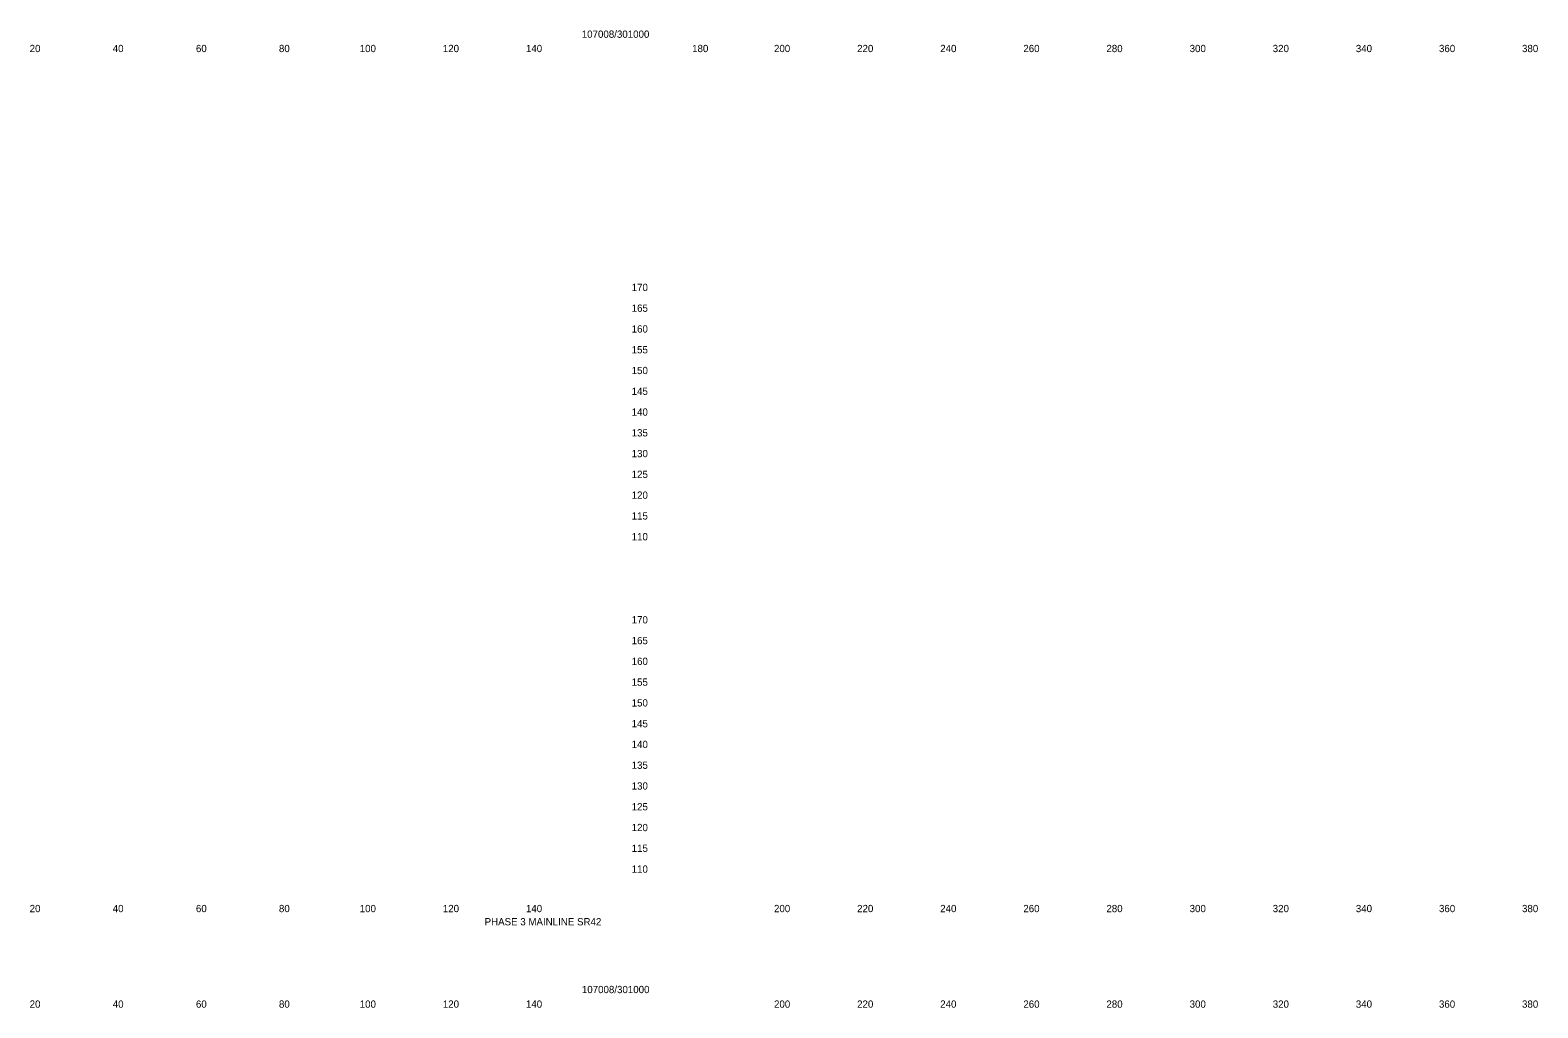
# Model space of a CAD drawing. Extents: x 21281 to 22024, y 6472 to 15198.
# Drawn here: x 21661.4 to 22024.2, y 10592.3 to 10827.6 of the extents above; entities that cross this region are included whole.
import ezdxf

# ---------------------------------------------------------------- set-up
doc = ezdxf.new("R2010")
doc.units = 0
doc.layers.add('Draft_XS_Grid', color=7, linetype='Continuous')
doc.layers.add('Draft_XS_Text', color=7, linetype='Continuous')

msp = doc.modelspace()

# ---------------------------------------------------------------- texts
at = {"layer": 'Draft_XS_Grid'}
for s, p in [('  170  ', (21804.84, 10764.84)), ('  165  ', (21804.84, 10759.84)), ('  160  ', (21804.84, 10754.84)), ('  155  ', (21804.84, 10749.84)), ('  150  ', (21804.84, 10744.84)), ('  145  ', (21804.84, 10739.84)), ('  140  ', (21804.84, 10734.84)), ('  135  ', (21804.84, 10729.84)), ('  130  ', (21804.84, 10724.84)), ('  125  ', (21804.84, 10719.84)), ('  120  ', (21804.84, 10714.84)), ('  115  ', (21804.84, 10709.84)), ('  110  ', (21804.84, 10704.84)), ('  170  ', (21804.84, 10684.84)), ('  165  ', (21804.84, 10679.84)), ('  160  ', (21804.84, 10674.84)), ('  155  ', (21804.84, 10669.84)), ('  150  ', (21804.84, 10664.84)), ('  145  ', (21804.84, 10659.84)), ('  140  ', (21804.84, 10654.84)), ('  135  ', (21804.84, 10649.84)), ('  130  ', (21804.84, 10644.84)), ('  125  ', (21804.84, 10639.84)), ('  120  ', (21804.84, 10634.84)), ('  115  ', (21804.84, 10629.84)), ('  110  ', (21804.84, 10624.84))]:
    msp.add_text(s, height=1.75, dxfattribs=at).set_placement(p)
at = {"layer": 'Draft_XS_Text'}
for s, p in [('107008/301000', (21794.13, 10825.79)), ('  20  ', (21659.95, 10822.34)), ('  40  ', (21679.95, 10822.34)), ('  60  ', (21699.97, 10822.34)), ('  80  ', (21719.95, 10822.34)), ('  100  ', (21739.39, 10822.34)), ('  120  ', (21759.39, 10822.34)), ('  140  ', (21779.39, 10822.34)), ('  180  ', (21819.39, 10822.34)), ('  200  ', (21839.1, 10822.34)), ('  220  ', (21859.1, 10822.34)), ('  240  ', (21879.1, 10822.34)), ('  260  ', (21899.11, 10822.34)), ('  280  ', (21919.1, 10822.34)), ('  300  ', (21939.13, 10822.34)), ('  320  ', (21959.13, 10822.34)), ('  340  ', (21979.13, 10822.34)), ('  360  ', (21999.14, 10822.34)), ('  380  ', (22019.13, 10822.34)), ('  20  ', (21659.95, 10615.34)), ('  40  ', (21679.95, 10615.34)), ('  60  ', (21699.97, 10615.34)), ('  80  ', (21719.95, 10615.34)), ('  100  ', (21739.39, 10615.34)), ('  120  ', (21759.39, 10615.34)), ('PHASE 3 MAINLINE SR42', (21770.75, 10612.16)), ('  140  ', (21779.39, 10615.34)), ('  200  ', (21839.1, 10615.34)), ('  220  ', (21859.1, 10615.34)), ('  240  ', (21879.1, 10615.34)), ('  260  ', (21899.11, 10615.34)), ('  280  ', (21919.1, 10615.34)), ('  300  ', (21939.13, 10615.34)), ('  320  ', (21959.13, 10615.34)), ('  340  ', (21979.13, 10615.34)), ('  360  ', (21999.14, 10615.34)), ('  380  ', (22019.13, 10615.34)), ('107008/301000', (21794.16, 10595.85)), ('  20  ', (21659.95, 10592.34)), ('  40  ', (21679.95, 10592.34)), ('  60  ', (21699.97, 10592.34)), ('  80  ', (21719.95, 10592.34)), ('  100  ', (21739.39, 10592.34)), ('  120  ', (21759.39, 10592.34)), ('  140  ', (21779.39, 10592.34)), ('  200  ', (21839.1, 10592.34)), ('  220  ', (21859.1, 10592.34)), ('  240  ', (21879.1, 10592.34)), ('  260  ', (21899.11, 10592.34)), ('  280  ', (21919.1, 10592.34)), ('  300  ', (21939.13, 10592.34)), ('  320  ', (21959.13, 10592.34)), ('  340  ', (21979.13, 10592.34)), ('  360  ', (21999.14, 10592.34)), ('  380  ', (22019.13, 10592.34))]:
    msp.add_text(s, height=1.75, dxfattribs=at).set_placement(p)

doc.saveas('drawing.dxf')
